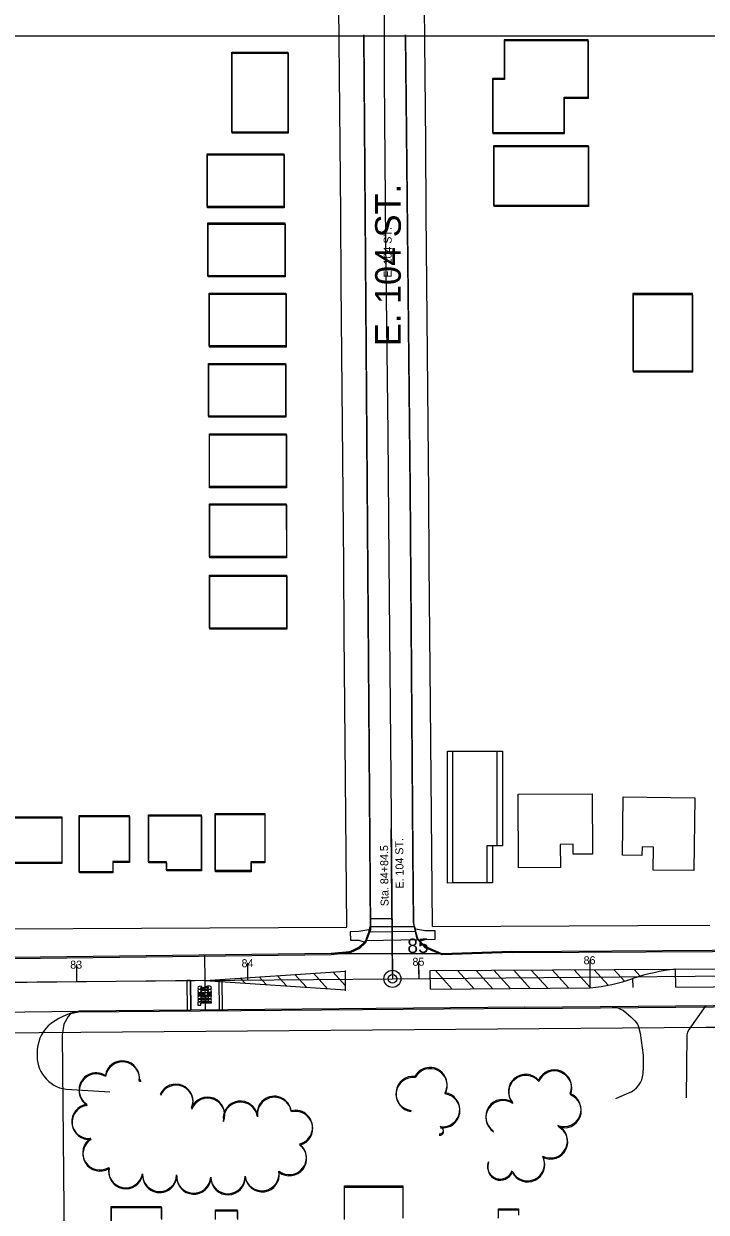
# Model space of a CAD drawing. Extents: x -25029 to 2274964, y -81170 to 687028.
# Drawn here: x 3467 to 3866, y -65436 to -64741 of the extents above; entities that cross this region are included whole.
import ezdxf

# ---------------------------------------------------------------- set-up
doc = ezdxf.new("R2010")
doc.units = 0
for name, color, linetype in [('60', 7, 'Continuous'), ('81911BEA - GE_X_CL_20', 7, 'Continuous'), ('81911BEA - GE_X_CL_50', 7, 'Continuous'), ('81911BEA - RW_X_Fee_RW', 7, 'Continuous'), ('AP_X_Misc', 7, 'Continuous'), ('BLDG', 7, 'Continuous'), ('GE_X_CL_100', 7, 'Continuous'), ('GE_X_CL_2000', 7, 'Continuous'), ('PM_P_Cells', 7, 'Continuous'), ('PM_P_Channelizing_Line', 7, 'Continuous'), ('PM_P_CL_Double_Solid', 7, 'Continuous'), ('PM_P_Crosswalk', 7, 'Continuous'), ('PM_P_Stop_Line', 7, 'Continuous'), ('PM_P_Text', 7, 'Continuous'), ('PM_P_Transverse_Line', 7, 'Continuous'), ('PV_P_Curb_Ramp', 7, 'Continuous'), ('ROAD', 7, 'Continuous'), ('ROAD-NAME', 7, 'Continuous'), ('TREES', 7, 'Continuous')]:
    doc.layers.add(name, color=color, linetype=linetype)

msp = doc.modelspace()

# ---------------------------------------------------------------- linework, layer by layer
at = {"layer": '60'}
msp.add_lwpolyline([(251.64, -64748.36), (5251.64, -64748.36), (5251.64, -68748.36), (251.64, -68748.36)], close=True, dxfattribs=at)
at = {"layer": '81911BEA - GE_X_CL_20'}
for p, q in [((3681.98, -65182.48), (3682.87, -65299.64)), ((3352.77, -65302.48), (3682.87, -65299.64)), ((3682.87, -65299.64), (4009.35, -65296.83))]:
    msp.add_line(p, q, dxfattribs=at)
at = {"layer": '81911BEA - GE_X_CL_50'}
for p, q in [((3682.85, -65297.14), (3682.12, -65211.88)), ((3598.43, -65300.36), (3598.39, -65295.36)), ((3698.43, -65299.5), (3698.38, -65294.5)), ((3798.42, -65298.64), (3798.38, -65293.64)), ((3498.43, -65301.22), (3498.39, -65296.22))]:
    msp.add_line(p, q, dxfattribs=at)
msp.add_circle((3682.87, -65299.64), 2.5, dxfattribs=at)
at = {"layer": '81911BEA - RW_X_Fee_RW'}
msp.add_line((3449.16, -65331.25), (3865.95, -65327.97), dxfattribs=at)
for points in [[(3656.2, -65269.39), (3655.1, -65139.39), (3654.75, -65098.39), (3654.4, -65057.4), (3654.05, -65016.4), (3653.7, -64975.4), (3653.35, -64934.4), (3653, -64893.4), (3652.66, -64852.4), (3652.31, -64811.4), (3651.97, -64771.41), (3651.8, -64751.41), (3651.63, -64731.41)], [(3706.2, -65269.12), (3705.1, -65139.12), (3704.75, -65098.12), (3704.4, -65057.12), (3704.05, -65016.13), (3703.7, -64975.13), (3703.35, -64934.13), (3703, -64893.13), (3702.66, -64852.13), (3702.31, -64811.13), (3701.97, -64771.13), (3701.8, -64751.14), (3701.63, -64731.14)], [(3376.2, -65270.91), (3416.2, -65270.69), (3456.2, -65270.47), (3496.2, -65270.26), (3536.2, -65270.04), (3576.2, -65269.82), (3616.2, -65269.61), (3656.2, -65269.39)], [(3706.2, -65269.12), (3746.2, -65268.9), (3786.2, -65268.68), (3826.2, -65268.47), (3868.29, -65268.24)], [(3865.95, -65327.97), (3926.03, -65327.88), (4006.07, -65328.57)]]:
    msp.add_lwpolyline(points, dxfattribs=at)
at = {"layer": 'AP_X_Misc'}
msp.add_lwpolyline([(3647.9, -65284.84), (3653.02, -65284.31), (3656.47, -65283.96), (3659.05, -65283.3), (3661.88, -65281.94), (3663.97, -65280.74), (3666.08, -65278.88), (3667.25, -65277.51), (3667.98, -65275.53), (3669.08, -65272.56), (3669.86, -65269.07), (3675.05, -65269.07), (3687.62, -65269.09), (3693.73, -65269.1), (3695.74, -65269.1), (3696.61, -65273.16), (3697.69, -65276.24), (3700.62, -65279.36), (3702.7, -65281.11), (3705.53, -65282.32), (3709.02, -65283.83), (3712.1, -65285.01), (3703.67, -65285.01), (3686.98, -65284.99), (3667.89, -65284.96), (3655.74, -65284.94)], close=True, dxfattribs=at)
at = {"layer": 'BLDG'}
for points in [[(3783.2, -64804.82), (3783.19, -64784.16), (3797.26, -64784.16), (3797.26, -64750.64), (3748.17, -64750.65), (3748.17, -64773.23), (3741.26, -64773.23), (3741.27, -64804.83)], [(3783.39, -64805.5), (3783.39, -64784.84), (3797.46, -64784.84), (3797.46, -64751.32), (3748.37, -64751.32), (3748.37, -64773.9), (3741.46, -64773.9), (3741.46, -64805.5)], [(3589.07, -64804.66), (3589.06, -64757.85), (3621.81, -64757.84), (3621.82, -64804.65)], [(3589.26, -64805.31), (3589.26, -64758.5), (3622.01, -64758.5), (3622.01, -64805.31)], [(3742.05, -64812.38), (3797.25, -64812.37), (3797.25, -64847.49), (3742.05, -64847.5)], [(3742.24, -64813.05), (3797.44, -64813.05), (3797.44, -64848.17), (3742.24, -64848.17)], [(3574.5, -64817.32), (3619.46, -64817.31), (3619.46, -64848.18), (3574.5, -64848.19)], [(3574.69, -64817.97), (3619.65, -64817.97), (3619.65, -64848.84), (3574.69, -64848.84)], [(3575.05, -64857.75), (3620.01, -64857.74), (3620.02, -64888.61), (3575.06, -64888.62)], [(3575.24, -64858.4), (3620.2, -64858.4), (3620.2, -64889.27), (3575.24, -64889.27)], [(3575.68, -64898.76), (3620.64, -64898.75), (3620.64, -64929.62), (3575.68, -64929.63)], [(3575.86, -64899.41), (3620.82, -64899.41), (3620.82, -64930.28), (3575.86, -64930.28)], [(3858.23, -64944.12), (3858.23, -64898.98), (3823.31, -64898.99), (3823.31, -64944.13)], [(3858.41, -64944.81), (3858.41, -64899.67), (3823.49, -64899.67), (3823.49, -64944.81)], [(3575.44, -64939.84), (3620.4, -64939.83), (3620.41, -64970.7), (3575.45, -64970.71)], [(3575.62, -64940.49), (3620.58, -64940.49), (3620.58, -64971.36), (3575.62, -64971.36)], [(3575.86, -64981), (3620.82, -64980.99), (3620.82, -65011.86), (3575.86, -65011.87)], [(3576.03, -64981.65), (3620.99, -64981.65), (3620.99, -65012.52), (3576.03, -65012.52)], [(3575.9, -65021.94), (3620.86, -65021.93), (3620.87, -65052.8), (3575.91, -65052.81)], [(3576.07, -65022.59), (3621.03, -65022.59), (3621.03, -65053.46), (3576.07, -65053.46)], [(3576.03, -65063.68), (3620.99, -65063.67), (3620.99, -65094.54), (3576.03, -65094.55)], [(3576.19, -65064.33), (3621.15, -65064.33), (3621.15, -65095.2), (3576.19, -65095.2)], [(3743.95, -65166.62), (3743.95, -65221.93), (3738.08, -65221.93), (3738.09, -65243.63), (3715.01, -65243.64), (3715, -65166.63)], [(3747.19, -65166.5), (3747.19, -65221.81), (3741.32, -65221.81), (3741.32, -65243.51), (3718.24, -65243.51), (3718.24, -65166.5)], [(3756.26, -65191.76), (3799.58, -65191.45), (3799.83, -65226.7), (3788.58, -65226.78), (3788.54, -65220.98), (3780.96, -65221.04), (3781.05, -65234.63), (3756.57, -65234.8)], [(3817.79, -65193.25), (3859.59, -65193.75), (3859.09, -65236.39), (3835.24, -65236.11), (3835.4, -65222.61), (3828.78, -65222.54), (3828.72, -65227.5), (3817.39, -65227.36)], [(3489.57, -65204.97), (3489.57, -65231.67), (3461.07, -65231.67), (3461.07, -65204.97)], [(3529.07, -65204.09), (3529.07, -65230.98), (3519.39, -65230.98), (3519.39, -65237.12), (3499.77, -65237.13), (3499.77, -65204.1)], [(3529.21, -65204.74), (3529.21, -65231.63), (3519.53, -65231.63), (3519.53, -65237.77), (3499.91, -65237.77), (3499.91, -65204.74)], [(3571.18, -65203.69), (3571.18, -65235.89), (3550.84, -65235.89), (3550.84, -65231.21), (3540.27, -65231.21), (3540.27, -65203.69)], [(3571.32, -65204.34), (3571.32, -65236.54), (3550.98, -65236.54), (3550.98, -65231.86), (3540.41, -65231.86), (3540.41, -65204.34)], [(3608.2, -65202.99), (3608.2, -65231.25), (3600.11, -65231.25), (3600.11, -65236.37), (3579.26, -65236.38), (3579.26, -65203)], [(3608.34, -65203.65), (3608.34, -65231.91), (3600.25, -65231.91), (3600.25, -65237.03), (3579.4, -65237.03), (3579.4, -65203.65)], [(3489.71, -65205.61), (3489.71, -65232.31), (3461.21, -65232.31), (3461.21, -65205.61)]]:
    msp.add_lwpolyline(points, close=True, dxfattribs=at)
for points in [[(3654.77, -65439.63), (3654.77, -65420.72), (3688.89, -65420.71), (3688.89, -65438.99)], [(3654.89, -65440.29), (3654.89, -65421.38), (3689.01, -65421.38), (3689.01, -65439.66)], [(3518.54, -65488.56), (3518.53, -65432.72), (3547.7, -65432.72), (3547.7, -65439.78)], [(3518.65, -65489.21), (3518.65, -65433.37), (3547.82, -65433.37), (3547.82, -65440.43)], [(3744.79, -65438.99), (3744.79, -65434.04), (3756.52, -65434.04), (3756.52, -65437.14)], [(3579.37, -65439.78), (3579.37, -65434.68), (3592.18, -65434.68), (3592.18, -65439.64)], [(3579.49, -65440.43), (3579.49, -65435.33), (3592.3, -65435.33), (3592.3, -65440.29)], [(3744.91, -65439.66), (3744.91, -65434.71), (3756.64, -65434.71), (3756.64, -65437.81)]]:
    msp.add_lwpolyline(points, dxfattribs=at)
at = {"layer": 'GE_X_CL_100'}
for p, q in [((3498.43, -65301.22), (3498.35, -65291.22)), ((3598.43, -65300.36), (3598.34, -65290.36)), ((3698.43, -65299.5), (3698.34, -65289.5)), ((3798.42, -65298.64), (3798.34, -65288.64))]:
    msp.add_line(p, q, dxfattribs=at)
msp.add_circle((3682.87, -65299.64), 5, dxfattribs=at)
at = {"layer": 'GE_X_CL_2000'}
msp.add_line((3680.86, -65055.07), (3681.98, -65182.48), dxfattribs=at)
msp.add_lwpolyline([(3673.64, -64145.11), (3674.25, -64174.46), (3674.37, -64201.77), (3674.43, -64221.78), (3674.93, -64252.7), (3675.25, -64272.64), (3675.55, -64333.54), (3675.46, -64359.36), (3675.54, -64406.46), (3675.43, -64431.26), (3675.48, -64445.98), (3675.59, -64480.54), (3676.84, -64556.74), (3677.59, -64628.17), (3678.13, -64700.33), (3678.13, -64772.74), (3678.82, -64869.05), (3680.11, -64980.99), (3680.86, -65055.07)], dxfattribs=at)
at = {"layer": 'PM_P_Cells'}
for p, q in [((3562.77, -65300.7), (3562.96, -65317.95)), ((3564.77, -65300.68), (3564.96, -65317.93)), ((3577.12, -65307.69), (3569.12, -65307.8)), ((3569.12, -65307.8), (3569.13, -65308.3)), ((3569.13, -65308.3), (3572.88, -65308.25)), ((3572.89, -65308.92), (3569.14, -65308.97)), ((3569.14, -65308.97), (3569.14, -65309.47)), ((3569.14, -65309.47), (3577.14, -65309.35)), ((3571.48, -65304.04), (3569.9, -65304.06)), ((3569.92, -65305.73), (3571.51, -65305.7)), ((3576.26, -65305.83), (3569.93, -65305.93)), ((3569.95, -65307.59), (3571.53, -65307.57)), ((3571.07, -65304.54), (3571.49, -65304.54)), ((3571.5, -65305.2), (3571.08, -65305.21)), ((3571.1, -65306.41), (3575.1, -65306.35)), ((3571.53, -65307.07), (3571.11, -65307.07)), ((3571.49, -65304.54), (3571.48, -65304.04)), ((3574.72, -65303.99), (3571.5, -65305.2)), ((3571.51, -65305.7), (3574.65, -65304.49)), ((3571.53, -65307.57), (3571.53, -65307.07)), ((3572.88, -65308.25), (3572.89, -65308.92)), ((3574.54, -65308.22), (3577.13, -65308.19)), ((3574.55, -65308.89), (3574.54, -65308.22)), ((3577.14, -65308.85), (3574.55, -65308.89)), ((3574.65, -65304.49), (3575.07, -65304.48)), ((3575.08, -65305.15), (3574.66, -65305.16)), ((3574.66, -65305.16), (3574.67, -65305.66)), ((3574.67, -65305.66), (3576.26, -65305.63)), ((3574.69, -65307.02), (3574.7, -65307.52)), ((3575.11, -65307.02), (3574.69, -65307.02)), ((3574.7, -65307.52), (3576.28, -65307.5)), ((3576.23, -65303.97), (3574.72, -65303.99)), ((3577.13, -65308.19), (3577.12, -65307.69)), ((3577.14, -65309.35), (3577.14, -65308.85)), ((3569.15, -65309.57), (3569.15, -65309.57)), ((3577.2, -65313.29), (3569.2, -65313.4)), ((3569.2, -65313.4), (3569.23, -65315.07)), ((3569.23, -65315.07), (3570.89, -65315.05)), ((3569.98, -65309.66), (3571.15, -65309.64)), ((3576.34, -65311.23), (3570, -65311.32)), ((3570.01, -65311.52), (3571.17, -65311.51)), ((3576.36, -65313.1), (3570.03, -65313.19)), ((3570.88, -65313.88), (3577.21, -65313.79)), ((3570.89, -65315.05), (3570.88, -65313.88)), ((3571.15, -65309.64), (3575.15, -65309.58)), ((3571.15, -65309.64), (3571.15, -65310.14)), ((3571.15, -65310.14), (3571.15, -65309.64)), ((3575.19, -65310.08), (3571.15, -65310.14)), ((3571.16, -65310.81), (3575.17, -65310.75)), ((3571.17, -65311.51), (3575.17, -65311.45)), ((3571.17, -65311.51), (3571.18, -65312.01)), ((3571.18, -65312.01), (3571.17, -65311.51)), ((3575.18, -65311.95), (3571.18, -65312.01)), ((3571.19, -65312.67), (3575.19, -65312.62)), ((3575.15, -65309.58), (3576.31, -65309.57)), ((3575.16, -65310.08), (3575.15, -65309.58)), ((3575.15, -65309.58), (3575.16, -65310.08)), ((3575.17, -65311.45), (3576.34, -65311.43)), ((3575.18, -65311.95), (3575.17, -65311.45)), ((3575.17, -65311.45), (3575.18, -65311.95)), ((3577.14, -65309.45), (3577.14, -65309.45)), ((3577.21, -65313.79), (3577.2, -65313.29))]:
    msp.add_line(p, q, dxfattribs=at)
for points in [[(3562.96, -65317.95), (3564.96, -65317.93), (3564.77, -65300.68), (3562.77, -65300.7)], [(3581.64, -65317.79), (3583.64, -65317.77), (3583.44, -65300.52), (3581.44, -65300.54)]]:
    msp.add_lwpolyline(points, close=True, dxfattribs=at)
for centre, radius, start, end in [((3569.91, -65304.89), 0.833, 90.83997, 270.83997), ((3569.94, -65306.76), 0.833, 90.83997, 270.83997), ((3571.08, -65304.88), 0.333, 90.83997, 270.83997), ((3571.1, -65306.74), 0.333, 90.83997, 270.83997), ((3575.08, -65304.82), 0.333, 270.23823, 90.83997), ((3575.1, -65306.68), 0.333, 270.23829, 91.4417), ((3576.24, -65304.8), 0.833, 270.83997, 90.83997), ((3576.27, -65306.67), 0.833, 270.83997, 90.83997), ((3569.99, -65310.49), 0.833, 90.83997, 270.83997), ((3570.02, -65312.36), 0.833, 90.83997, 270.83997), ((3571.16, -65310.47), 0.333, 90.83997, 270.83997), ((3571.19, -65312.34), 0.333, 90.83997, 270.83997), ((3575.16, -65310.41), 0.333, 270.23829, 91.4417), ((3575.19, -65312.28), 0.333, 270.23829, 91.4417), ((3576.33, -65310.4), 0.833, 270.83997, 90.83997), ((3576.35, -65312.27), 0.833, 270.83997, 90.83997)]:
    msp.add_arc(centre, radius, start, end, dxfattribs=at)
at = {"layer": 'PM_P_Channelizing_Line'}
msp.add_lwpolyline([(3848.48, -65304.5), (3914.61, -65303.93), (3971.47, -65303.66)], dxfattribs=at)
at = {"layer": 'PM_P_CL_Double_Solid'}
for p, q in [((3573.43, -65300.58), (3655.39, -65295.17)), ((3848.39, -65294.04), (3971.38, -65292.98)), ((3573.43, -65300.58), (3366.5, -65302.9)), ((3573.43, -65300.58), (3655.48, -65306.17))]:
    msp.add_line(p, q, dxfattribs=at)
for points in [[(3705.01, -65294.88), (3848.39, -65294.04)], [(3705.1, -65305.74), (3798.48, -65304.93)]]:
    msp.add_lwpolyline(points, dxfattribs=at)
for centre, radius, start, end in [((3860.16, -65407.85), 114.42, 95.90404, 108.72032), ((3787.7, -65195.72), 109.74, 275.63586, 289.00191)]:
    msp.add_arc(centre, radius, start, end, dxfattribs=at)
at = {"layer": 'PM_P_Crosswalk'}
for p, q in [((3669.21, -65272.21), (3696.27, -65271.71)), ((3667.35, -65277.24), (3698.11, -65276.67))]:
    msp.add_line(p, q, dxfattribs=at)
at = {"layer": 'PM_P_Stop_Line'}
msp.add_line((3682.57, -65264.52), (3669.83, -65264.63), dxfattribs=at)
at = {"layer": 'PM_P_Text'}
for p, q in [((3573.43, -65300.58), (3573.31, -65285.86)), ((3798.48, -65304.93), (3798.39, -65294.33)), ((3848.48, -65304.5), (3848.39, -65294.04)), ((3573.58, -65317.86), (3573.43, -65300.58)), ((3823.48, -65304.72), (3823.43, -65299.48))]:
    msp.add_line(p, q, dxfattribs=at)
at = {"layer": 'PM_P_Transverse_Line'}
for p, q in [((3655.49, -65306.74), (3655.38, -65294.71)), ((3705.1, -65305.74), (3705.01, -65294.88)), ((3708.03, -65294.86), (3717.82, -65305.63)), ((3720.87, -65294.78), (3730.63, -65305.52)), ((3731.84, -65294.72), (3741.57, -65305.43)), ((3742.14, -65294.66), (3751.85, -65305.34)), ((3753.73, -65294.59), (3763.41, -65305.24)), ((3764.03, -65294.53), (3773.68, -65305.15)), ((3776.29, -65294.46), (3785.91, -65305.04)), ((3789.08, -65294.38), (3798.67, -65304.93)), ((3800.72, -65294.32), (3808.96, -65303.38)), ((3812.33, -65294.25), (3818.51, -65301.05)), ((3824.14, -65294.18), (3827.72, -65298.12)), ((3594.13, -65299.21), (3596.82, -65302.17)), ((3604.98, -65298.49), (3609.08, -65303.01)), ((3615.52, -65297.8), (3620.99, -65303.82)), ((3625.9, -65297.11), (3632.72, -65304.62)), ((3636.66, -65296.4), (3644.88, -65305.45)), ((3648.1, -65295.65), (3655.46, -65303.75))]:
    msp.add_line(p, q, dxfattribs=at)
at = {"layer": 'PV_P_Curb_Ramp'}
for points in [[(3669.49, -65271.18), (3669, -65271.06), (3663.26, -65272.06), (3658.26, -65272.12), (3658.32, -65277.12), (3663.32, -65277.06), (3666.16, -65278.12), (3666.5, -65278.39), (3667.03, -65277.77), (3667.35, -65277.26), (3668.14, -65275.31), (3668.67, -65273.77), (3669.11, -65272.51)], [(3699.14, -65277.72), (3699.53, -65277.41), (3701.93, -65276.6), (3707.93, -65276.53), (3707.87, -65271.53), (3701.87, -65271.6), (3696.61, -65270.6), (3696.08, -65270.68), (3696.29, -65271.7), (3696.58, -65272.83), (3696.9, -65274.01), (3697.33, -65275.37), (3697.92, -65276.38), (3698.48, -65277.05), (3698.87, -65277.49)]]:
    msp.add_lwpolyline(points, close=True, dxfattribs=at)
at = {"layer": 'ROAD'}
for p, q in [((3669.86, -65269.07), (3695.74, -65269.1)), ((3646.99, -65284.93), (3711.8, -65285.02)), ((3811.29, -65315.82), (3813.72, -65316.1)), ((3813.72, -65316.1), (3815.04, -65316.81)), ((3866.13, -65315.35), (3856.3, -65329)), ((3425.8, -65319.61), (3499.8, -65318.49)), ((3815.04, -65316.81), (3817.85, -65318.25)), ((3817.85, -65318.25), (3822.36, -65322.13)), ((3822.36, -65322.13), (3824.54, -65324.26)), ((3824.54, -65324.26), (3826.01, -65326.24)), ((3826.01, -65326.24), (3826.78, -65327.81)), ((3826.78, -65327.81), (3827.61, -65331.34)), ((3856.3, -65329), (3855.34, -65330.88)), ((3827.61, -65331.34), (3829.46, -65344.29)), ((3854.86, -65332.44), (3854.62, -65369.2)), ((3855.34, -65330.88), (3854.86, -65332.44)), ((3829.46, -65344.29), (3829.46, -65353.07)), ((3492.11, -65364.23), (3517.68, -65365.64)), ((3822.53, -65365.71), (3813.26, -65369.86))]:
    msp.add_line(p, q, dxfattribs=at)
for points in [[(3665.9, -64747.7), (3669.87, -65270.4), (3667.07, -65278), (3663.46, -65281.19), (3657.97, -65283.81), (3646.99, -65284.93), (3384.14, -65288.25), (3376.18, -65285.88), (3370.08, -65281.2), (3367.24, -65275.27), (3366.22, -65270.65), (3360.93, -64747.73)], [(3666.1, -64748.36), (3670.01, -65271.06), (3667.21, -65278.66), (3663.6, -65281.85), (3658.11, -65284.47), (3647.12, -65285.59), (3384.27, -65288.88), (3376.31, -65286.51), (3370.22, -65281.83), (3367.38, -65275.9), (3366.36, -65271.28), (3361.13, -64748.36)], [(3752.73, -65283.6), (3711.8, -65285.02), (3701.94, -65280.78), (3697.15, -65275.66), (3695.17, -65266.48), (3694.77, -65225.83), (3693.18, -65012.53), (3690.49, -64747.69)], [(3752.87, -65284.27), (3711.93, -65285.69), (3702.08, -65281.45), (3697.29, -65276.33), (3695.31, -65267.15), (3694.91, -65226.5), (3693.35, -65013.2), (3690.69, -64748.36)], [(3752.73, -65283.6), (3869.8, -65282.91), (3964.78, -65281.65), (3978.88, -65282.15), (3986.53, -65281.39), (3991.41, -65277.81), (3996.06, -65272.05), (3998, -65263.87), (3998.74, -65257.98), (3998.95, -65242.01), (3998.52, -65188.56), (3997.85, -65029.49), (3996.17, -64872.71), (3994.94, -64747.66)], [(3752.87, -65284.27), (3869.94, -65283.6), (3964.92, -65282.35), (3979.02, -65282.85), (3986.67, -65282.09), (3991.55, -65278.51), (3996.2, -65272.75), (3998.14, -65264.57), (3998.88, -65258.68), (3999.09, -65242.71), (3998.67, -65189.26), (3998.02, -65030.19), (3996.36, -64873.41), (3995.14, -64748.36)], [(3760.21, -65316.27), (3499.8, -65318.49)], [(3760.21, -65316.27), (3914.68, -65314.93), (4073.36, -65314.19), (4261.62, -65314.07), (4460.7, -65314.47), (4483.87, -65314.04), (4487.81, -65316.22), (4490.35, -65321.59), (4491.47, -65327.26), (4491.2, -65354.27), (4491.28, -65364.28), (4510.48, -65363.7), (4510.58, -65328.28), (4513.47, -65320.31), (4517.3, -65313.96)], [(3760.34, -65316.94), (3914.81, -65315.62)], [(3760.34, -65316.94), (3499.3, -65319.14), (3494.74, -65320.17), (3493.37, -65321.69), (3490.85, -65326.18), (3489.79, -65332.41), (3492.89, -65657.1)]]:
    msp.add_lwpolyline(points, dxfattribs=at)
for centre, radius, start, end in [((3508.15, -65359.27), 41.63, 101.57258, 129.4559), ((3497.4, -65342.79), 22.18, 135.09089, 180.52676), ((3494.92, -65344.66), 19.77, 175.1601, 261.82881), ((3815.66, -65353.73), 13.81, 299.84583, 2.72444)]:
    msp.add_arc(centre, radius, start, end, dxfattribs=at)
at = {"layer": 'TREES'}
for centre, radius, start, end in [((3524.99, -65357.61), 10, 351.84021, 171.8402), ((3525.11, -65358.26), 10, 351.83321, 171.8332), ((3509.7, -65364.61), 10, 57.37459, 237.37459), ((3509.82, -65365.26), 10, 57.36759, 237.36759), ((3694.89, -65366.65), 10, 83.40855, 263.40855), ((3695.01, -65367.32), 10, 83.40155, 263.40155), ((3704.83, -65361.48), 10, 331.57578, 151.57578), ((3704.95, -65362.15), 10, 331.56878, 151.56878), ((3760.69, -65365.46), 10, 40.30319, 220.30319), ((3760.81, -65366.14), 10, 40.29619, 220.29619), ((3777.53, -65362.87), 10, 337.13344, 157.13344), ((3777.65, -65363.55), 10, 337.12644, 157.12644), ((3535.32, -65359.13), 0.439, 346.74248, 166.74244), ((3535.44, -65359.78), 0.439, 346.73548, 166.73544), ((3556.31, -65371.2), 10, 336.74869, 156.74869), ((3556.43, -65371.85), 10, 336.74169, 156.74169), ((3574.8, -65378.82), 10, 338.43617, 158.43617), ((3574.92, -65379.48), 10, 338.42917, 158.42917), ((3594, -65381.1), 10, 8.04843, 188.04843), ((3594.12, -65381.76), 10, 8.04143, 188.04143), ((3613.8, -65378.27), 10, 8.21763, 188.21763), ((3613.92, -65378.93), 10, 8.21063, 188.21063), ((3712.22, -65376.14), 10, 261.92569, 81.92569), ((3712.34, -65376.81), 10, 261.91869, 81.91869), ((3747.42, -65380.18), 10, 55.68149, 235.68149), ((3747.54, -65380.86), 10, 55.67449, 235.67449), ((3783.13, -65376.08), 10, 248.8357, 68.8357), ((3783.25, -65376.77), 10, 248.8287, 68.8287), ((3505.47, -65382.97), 10, 96.65609, 276.65609), ((3505.59, -65383.62), 10, 96.64909, 276.64909), ((3626.18, -65386.52), 10, 284.40993, 104.40993), ((3626.3, -65387.19), 10, 284.40293, 104.40293), ((3775.18, -65394.42), 10, 244.27117, 64.27117), ((3710.48, -65388.19), 2.18, 261.18378, 81.18378), ((3710.6, -65388.86), 2.18, 261.17678, 81.17678), ((3775.3, -65395.1), 10, 244.26417, 64.26417), ((3511.87, -65401.41), 10, 121.64846, 301.64846), ((3511.99, -65402.06), 10, 121.64146, 301.64146), ((3622.58, -65404.14), 10, 232.45671, 52.45671), ((3622.7, -65404.8), 10, 232.44971, 52.44971), ((3745.85, -65409.31), 7.42, 158.78516, 338.78516), ((3761.8, -65407.71), 10, 205.37724, 25.37724), ((3761.92, -65408.39), 10, 205.37024, 25.37024), ((3526.94, -65411.81), 10, 169.14248, 349.14248), ((3527.06, -65412.46), 10, 169.13548, 349.13548), ((3606.6, -65413.55), 10, 188.51039, 8.51039), ((3606.71, -65414.21), 10, 188.50339, 8.50339), ((3745.97, -65409.99), 7.42, 158.77816, 338.77816), ((3546.76, -65414.01), 10, 178.16879, 358.16879), ((3546.87, -65414.67), 10, 178.16179, 358.16179), ((3566.73, -65414.96), 10, 176.42051, 356.42051), ((3566.85, -65415.61), 10, 176.41351, 356.41351), ((3586.71, -65415.3), 10, 181.58563, 1.58563), ((3586.82, -65415.96), 10, 181.57863, 1.57863)]:
    msp.add_arc(centre, radius, start, end, dxfattribs=at)

# ---------------------------------------------------------------- texts
at = {"layer": '81911BEA - GE_X_CL_50'}
for s, rotation, p in [('E. 104 ST.', 90.4931, (3689.43, -65246.9)), ('Sta. 84+84.5', 90.4931, (3680.63, -65257.17)), ('84', 0.4931, (3594.72, -65292.89)), ('85', 0.4931, (3694.61, -65292.04)), ('86', 0.4931, (3794.61, -65291.17)), ('83', 0.4931, (3494.57, -65293.76))]:
    msp.add_text(s, height=4.68, rotation=rotation, dxfattribs=at).set_placement(p)
at = {"layer": 'GE_X_CL_100'}
msp.add_text('85', height=8.4, rotation=0.4931, dxfattribs=at).set_placement((3691.61, -65284.56))
at = {"layer": 'ROAD-NAME'}
for height, rotation, p in [(15, 90, (3687.77, -64929.7)), (4.68, 90.007, (3682.43, -64889.7))]:
    msp.add_text('E. 104 ST.', height=height, rotation=rotation, dxfattribs=at).set_placement(p)

doc.saveas('drawing.dxf')
